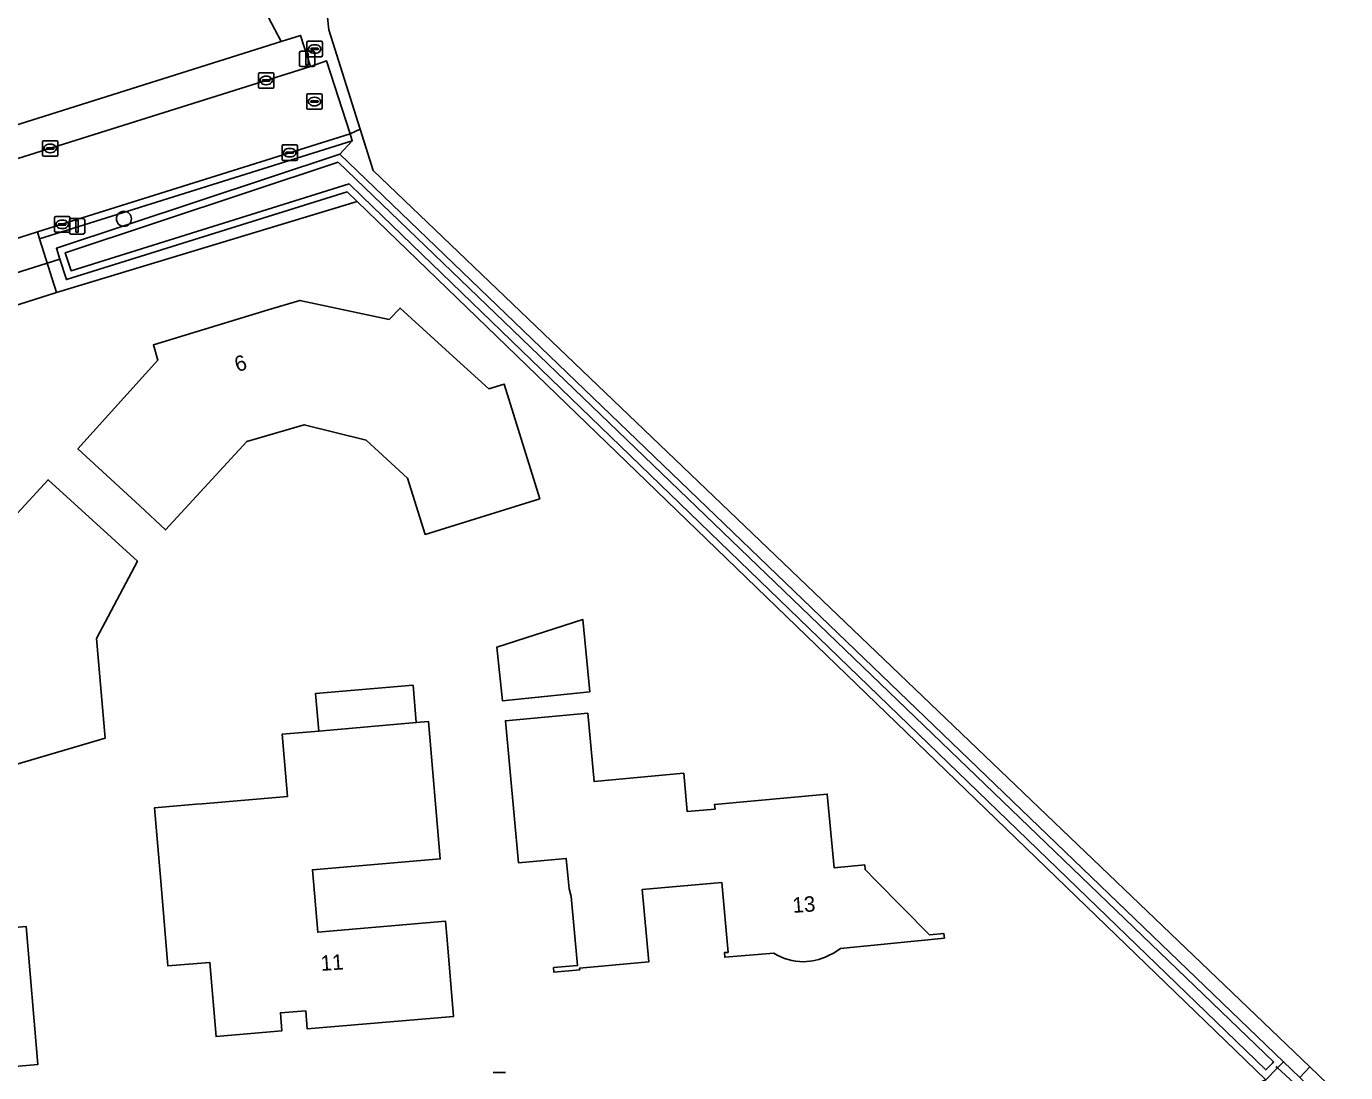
# Model space of a CAD drawing. Extents: x 163426 to 164192, y 380329 to 381641.
# Drawn here: x 164027.2 to 164112.9, y 381170 to 381238 of the extents above; entities that cross this region are included whole.
import ezdxf

# ---------------------------------------------------------------- set-up
doc = ezdxf.new("R2010")
doc.units = 0
for name, color, linetype in [('IMGEO_Boom', 7, 'Continuous'), ('IMGEO_Brandkraan', 7, 'Continuous'), ('IMGEO_Duiker', 7, 'Continuous'), ('IMGEO_Erf', 7, 'Continuous'), ('IMGEO_Grasland_overig', 7, 'Continuous'), ('IMGEO_Groenvoorziening', 7, 'Continuous'), ('IMGEO_Kolk', 7, 'Continuous'), ('IMGEO_Lichtmast', 7, 'Continuous'), ('IMGEO_Oever', 7, 'Continuous'), ('IMGEO_Pand', 7, 'Continuous'), ('IMGEO_Pand_nummerreeks', 7, 'Continuous'), ('IMGEO_Rijbaan_lokaal_open', 7, 'Continuous'), ('IMGEO_Rioolput', 7, 'Continuous'), ('IMGEO_Voetpad_open', 7, 'Continuous'), ('IMGEO_Waterloop', 7, 'Continuous')]:
    doc.layers.add(name, color=color, linetype=linetype)

msp = doc.modelspace()

# ---------------------------------------------------------------- linework, layer by layer
at = {"layer": 'IMGEO_Boom'}
msp.add_circle((164033.525, 381225.508), 0.489, dxfattribs=at)
at = {"layer": 'IMGEO_Brandkraan'}
for p, q in [((164045.412, 381236.115), (164045.412, 381236.967)), ((164045.487, 381237.041), (164046.339, 381237.041)), ((164045.671, 381236.535), (164045.671, 381236.547)), ((164046.109, 381236.498), (164045.711, 381236.498)), ((164045.714, 381236.584), (164046.112, 381236.584)), ((164045.9, 381236.821), (164045.925, 381236.821)), ((164046.155, 381236.547), (164046.155, 381236.535)), ((164046.413, 381236.967), (164046.413, 381236.115)), ((164046.339, 381236.041), (164045.487, 381236.041)), ((164045.923, 381236.261), (164045.898, 381236.261))]:
    msp.add_line(p, q, dxfattribs=at)
for points in [[(164045.412, 381236.115), (164045.412, 381236.967)], [(164045.487, 381237.041), (164046.339, 381237.041)], [(164046.413, 381236.967), (164046.413, 381236.115)], [(164046.339, 381236.041), (164045.487, 381236.041)]]:
    msp.add_lwpolyline(points, dxfattribs=at)
for centre, radius, start, end in [((164045.489, 381236.965), 0.0765, 91.55205, 178.44795), ((164045.489, 381236.965), 0.0765, 91.55205, 178.44795), ((164045.711, 381236.544), 0.0403, 85.87752, 175.75265), ((164045.708, 381236.534), 0.0366, 178.93798, 274.71019), ((164046.112, 381236.541), 0.043, 264.86636, 352.45326), ((164046.116, 381236.546), 0.0386, 1.73085, 96.63898), ((164046.337, 381236.965), 0.0765, 1.55205, 88.44795), ((164046.337, 381236.965), 0.0765, 1.55205, 88.44795), ((164045.489, 381236.117), 0.0765, 181.55205, 268.44795), ((164045.489, 381236.117), 0.0765, 181.55205, 268.44795), ((164046.337, 381236.117), 0.0765, 271.55205, 358.44795), ((164046.337, 381236.117), 0.0765, 271.55205, 358.44795)]:
    msp.add_arc(centre, radius, start, end, dxfattribs=at)
for centre, major_axis, ratio, start_param, end_param in [((164045.899, 381236.541), (-0.387, 0.002), 0.722429, 4.712389, 7.853982), ((164045.924, 381236.541), (-0.39, 0.002), 0.717154, 1.570796, 4.712389)]:
    msp.add_ellipse(centre, major_axis=major_axis, ratio=ratio, start_param=start_param, end_param=end_param, dxfattribs=at)
at = {"layer": 'IMGEO_Duiker'}
for points in [[(164029.364, 381222.893), (164018.506, 381219.465), (164018.125, 381219.345)], [(164108.35, 381170.434), (164108.455, 381170.337), (164111.92, 381167.157), (164112.097, 381166.994)]]:
    msp.add_lwpolyline(points, dxfattribs=at)
at = {"layer": 'IMGEO_Erf'}
for points in [[(163985.508, 381218.565), (163993.491, 381221.009), (163993.475, 381221.165), (164000, 381223.224), (164043.736, 381237.028), (164042.908, 381238.592), (164039.029, 381280.329)], [(164069.076, 381166.296), (164069.43, 381165.933), (164107.124, 381169.299), (164107.706, 381169.57), (164048.673, 381226.627), (164029.149, 381220.712), (164019.128, 381217.546), (164017.703, 381217.108), (164009.191, 381214.489), (164008.015, 381214.098), (163993.979, 381209.605), (163989.37, 381208.164), (163984.516, 381206.454), (163977.497, 381205.274), (163974.282, 381205.163), (163972.765, 381204.978), (163966.941, 381204.043), (163966.31, 381204.489)], [(164058.306, 381192.897), (164063.659, 381193.387), (164064.066, 381188.949), (164069.89, 381189.485), (164070.119, 381186.996), (164071.923, 381187.162), (164071.896, 381187.461), (164079.216, 381188.132), (164079.656, 381183.343), (164081.648, 381183.526), (164081.676, 381183.228), (164082.342, 381182.549), (164085.846, 381178.982), (164086.791, 381179.073), (164086.819, 381178.782), (164080.078, 381178.11), (164079.664, 381177.821), (164079.215, 381177.593)], [(164075.737, 381177.789), (164072.557, 381177.532), (164072.533, 381177.832), (164072.768, 381177.851), (164072.355, 381182.394), (164067.186, 381181.924), (164067.612, 381177.233), (164063.12, 381176.825), (164063.13, 381176.714), (164061.457, 381176.559), (164061.43, 381176.858), (164062.994, 381177), (164062.588, 381181.482), (164062.444, 381181.971), (164062.262, 381183.954), (164059.152, 381183.669), (164058.306, 381192.897)]]:
    msp.add_lwpolyline(points, dxfattribs=at)
for points in [[(164041.516, 381211.04), (164036.235, 381205.298), (164034.552, 381206.853), (164030.533, 381210.566), (164033.526, 381213.88), (164035.728, 381216.318), (164035.439, 381217.314), (164042.896, 381219.585), (164044.959, 381220.204), (164050.764, 381218.972), (164051.46, 381219.71), (164055.158, 381216.345), (164057.221, 381214.469), (164058.221, 381214.765), (164060.541, 381207.316), (164053.095, 381205.004), (164051.938, 381208.658), (164049.261, 381211.12), (164045.242, 381212.125)], [(164026.351, 381190.007), (164025.072, 381204.734), (164028.594, 381208.559), (164034.398, 381203.257), (164031.746, 381198.241), (164032.299, 381191.776)], [(164058.111, 381194.196), (164057.759, 381197.686), (164063.326, 381199.48), (164063.795, 381194.782)], [(164045.429, 381172.875), (164045.348, 381174.046), (164043.691, 381173.931), (164043.773, 381172.75), (164039.507, 381172.383), (164039.105, 381177.199), (164036.383, 381176.972), (164035.959, 381181.955), (164035.872, 381182.979), (164035.51, 381187.234), (164038.226, 381187.468), (164038.598, 381187.5), (164044.145, 381187.977), (164043.797, 381192.022), (164046.18, 381192.227), (164045.972, 381194.67), (164052.31, 381195.208), (164052.517, 381192.773), (164053.312, 381192.841), (164054.07, 381183.921), (164045.77, 381183.216), (164046.114, 381179.161), (164054.414, 381179.866), (164054.516, 381178.669), (164054.94, 381173.686)], [(164010.434, 381151.65), (164009.949, 381157.608), (164011.381, 381157.718), (164013.427, 381157.876), (164012.608, 381168.5), (164014.223, 381170.988), (164018.864, 381174.236), (164018.962, 381173.08), (164024.661, 381173.568), (164024.18, 381179.28), (164027.169, 381179.532), (164027.925, 381170.554), (164024.936, 381170.302), (164025.249, 381166.585), (164023.756, 381166.461), (164022.239, 381166.026), (164020.869, 381165.123), (164021.1, 381162.367), (164021.695, 381162.417), (164021.994, 381158.625), (164022.89, 381158.696), (164023.343, 381152.702), (164020.184, 381152.445), (164012.11, 381151.787)]]:
    msp.add_lwpolyline(points, close=True, dxfattribs=at)
for centre, radius, start, end in [((164077.703, 381181.026), 3.788, 238.73291, 269.56391), ((164077.602, 381181.085), 3.847, 271.07824, 294.79692)]:
    msp.add_arc(centre, radius, start, end, dxfattribs=at)
at = {"layer": 'IMGEO_Grasland_overig'}
for points in [[(164109.919, 381169.719), (164108.853, 381170.745), (164108.455, 381170.337), (164107.706, 381169.57), (164107.124, 381169.299), (164109.183, 381166.887), (164110.946, 381166.44), (164111.92, 381167.157), (164112.295, 381167.433)], [(164110.572, 381170.402), (164109.919, 381169.719), (164112.295, 381167.433), (164112.887, 381168.187)]]:
    msp.add_lwpolyline(points, close=True, dxfattribs=at)
at = {"layer": 'IMGEO_Groenvoorziening'}
msp.add_lwpolyline([(164040.684, 381282.459), (164044.346, 381238.87), (164042.908, 381238.592), (164043.736, 381237.028), (164045, 381237.427), (164045.652, 381235.403), (164046.693, 381235.763), (164048.217, 381231.031), (164048.868, 381231.321), (164046.839, 381237.783), (164041.964, 381282.635), (164107.197, 381360.038), (164047.583, 381442.514), (164015.628, 381490.446)], dxfattribs=at)
for points in [[(164048.868, 381231.321), (164048.217, 381231.031), (164048.353, 381230.571), (164047.558, 381229.716), (164108.853, 381170.745), (164109.919, 381169.719), (164110.572, 381170.402), (164049.705, 381228.655)], [(164047.558, 381229.716), (164048.353, 381230.571), (164028.047, 381224.201), (164029.149, 381220.712), (164048.673, 381226.627), (164048.026, 381227.252), (164029.786, 381221.555), (164029.364, 381222.893), (164029.141, 381223.599)]]:
    msp.add_lwpolyline(points, close=True, dxfattribs=at)
at = {"layer": 'IMGEO_Kolk'}
for p, q in [((164042.265, 381234.07), (164042.265, 381234.922)), ((164042.34, 381234.996), (164043.192, 381234.996)), ((164042.753, 381234.776), (164042.778, 381234.776)), ((164043.266, 381234.922), (164043.266, 381234.07)), ((164043.192, 381233.996), (164042.34, 381233.996)), ((164042.524, 381234.49), (164042.524, 381234.502)), ((164042.962, 381234.453), (164042.564, 381234.453)), ((164042.567, 381234.539), (164042.965, 381234.539)), ((164042.776, 381234.216), (164042.751, 381234.216)), ((164043.008, 381234.502), (164043.008, 381234.49)), ((164028.238, 381229.656), (164028.238, 381230.508)), ((164028.313, 381230.582), (164029.165, 381230.582)), ((164028.726, 381230.362), (164028.751, 381230.362)), ((164029.239, 381230.508), (164029.239, 381229.656)), ((164029.165, 381229.582), (164028.313, 381229.582)), ((164028.497, 381230.076), (164028.497, 381230.088)), ((164028.935, 381230.039), (164028.537, 381230.039)), ((164028.54, 381230.125), (164028.938, 381230.125)), ((164028.749, 381229.802), (164028.724, 381229.802)), ((164028.981, 381230.088), (164028.981, 381230.076)), ((164043.793, 381229.379), (164043.793, 381230.231)), ((164043.868, 381230.305), (164044.72, 381230.305)), ((164044.052, 381229.799), (164044.052, 381229.811)), ((164044.49, 381229.762), (164044.092, 381229.762)), ((164044.095, 381229.848), (164044.493, 381229.848)), ((164044.304, 381229.525), (164044.279, 381229.525)), ((164044.281, 381230.085), (164044.306, 381230.085)), ((164044.536, 381229.811), (164044.536, 381229.799)), ((164044.794, 381230.231), (164044.794, 381229.379)), ((164044.72, 381229.305), (164043.868, 381229.305)), ((164029.015, 381224.722), (164029.015, 381225.574)), ((164029.09, 381225.648), (164029.942, 381225.648)), ((164029.503, 381225.428), (164029.528, 381225.428)), ((164030.016, 381225.574), (164030.016, 381224.722)), ((164029.942, 381224.648), (164029.09, 381224.648)), ((164029.274, 381225.142), (164029.274, 381225.154)), ((164029.712, 381225.105), (164029.314, 381225.105)), ((164029.317, 381225.191), (164029.715, 381225.191)), ((164029.526, 381224.868), (164029.501, 381224.868)), ((164029.758, 381225.154), (164029.758, 381225.142))]:
    msp.add_line(p, q, dxfattribs=at)
for points in [[(164042.265, 381234.07), (164042.265, 381234.922)], [(164042.34, 381234.996), (164043.192, 381234.996)], [(164043.266, 381234.922), (164043.266, 381234.07)], [(164043.192, 381233.996), (164042.34, 381233.996)], [(164028.238, 381229.656), (164028.238, 381230.508)], [(164028.313, 381230.582), (164029.165, 381230.582)], [(164029.239, 381230.508), (164029.239, 381229.656)], [(164029.165, 381229.582), (164028.313, 381229.582)], [(164043.793, 381229.379), (164043.793, 381230.231)], [(164043.868, 381230.305), (164044.72, 381230.305)], [(164044.794, 381230.231), (164044.794, 381229.379)], [(164044.72, 381229.305), (164043.868, 381229.305)], [(164029.015, 381224.722), (164029.015, 381225.574)], [(164029.09, 381225.648), (164029.942, 381225.648)], [(164030.016, 381225.574), (164030.016, 381224.722)], [(164029.942, 381224.648), (164029.09, 381224.648)]]:
    msp.add_lwpolyline(points, dxfattribs=at)
for centre, radius, start, end in [((164042.342, 381234.92), 0.0765, 91.55205, 178.44795), ((164042.342, 381234.92), 0.0765, 91.55205, 178.44795), ((164043.19, 381234.92), 0.0765, 1.55205, 88.44795), ((164043.19, 381234.92), 0.0765, 1.55205, 88.44795), ((164042.342, 381234.072), 0.0765, 181.55205, 268.44795), ((164042.342, 381234.072), 0.0765, 181.55205, 268.44795), ((164042.564, 381234.499), 0.0403, 85.87752, 175.75265), ((164042.561, 381234.489), 0.0366, 178.93798, 274.71019), ((164042.965, 381234.496), 0.043, 264.86636, 352.45326), ((164042.969, 381234.501), 0.0386, 1.73085, 96.63898), ((164043.19, 381234.072), 0.0765, 271.55205, 358.44795), ((164043.19, 381234.072), 0.0765, 271.55205, 358.44795), ((164028.315, 381230.506), 0.0765, 91.55205, 178.44795), ((164028.315, 381230.506), 0.0765, 91.55205, 178.44795), ((164029.163, 381230.506), 0.0765, 1.55205, 88.44795), ((164029.163, 381230.506), 0.0765, 1.55205, 88.44795), ((164028.315, 381229.658), 0.0765, 181.55205, 268.44795), ((164028.315, 381229.658), 0.0765, 181.55205, 268.44795), ((164028.537, 381230.085), 0.0403, 85.87752, 175.75265), ((164028.534, 381230.075), 0.0366, 178.93798, 274.71019), ((164028.938, 381230.082), 0.043, 264.86636, 352.45326), ((164028.942, 381230.087), 0.0386, 1.73085, 96.63898), ((164029.163, 381229.658), 0.0765, 271.55205, 358.44795), ((164029.163, 381229.658), 0.0765, 271.55205, 358.44795), ((164043.87, 381230.229), 0.0765, 91.55205, 178.44795), ((164043.87, 381230.229), 0.0765, 91.55205, 178.44795), ((164044.092, 381229.808), 0.0403, 85.87752, 175.75265), ((164044.089, 381229.798), 0.0366, 178.93798, 274.71019), ((164044.493, 381229.805), 0.043, 264.86636, 352.45326), ((164044.497, 381229.81), 0.0386, 1.73085, 96.63898), ((164044.718, 381230.229), 0.0765, 1.55205, 88.44795), ((164044.718, 381230.229), 0.0765, 1.55205, 88.44795), ((164043.87, 381229.381), 0.0765, 181.55205, 268.44795), ((164043.87, 381229.381), 0.0765, 181.55205, 268.44795), ((164044.718, 381229.381), 0.0765, 271.55205, 358.44795), ((164044.718, 381229.381), 0.0765, 271.55205, 358.44795), ((164029.092, 381225.572), 0.0765, 91.55205, 178.44795), ((164029.092, 381225.572), 0.0765, 91.55205, 178.44795), ((164029.94, 381225.572), 0.0765, 1.55205, 88.44795), ((164029.94, 381225.572), 0.0765, 1.55205, 88.44795), ((164029.092, 381224.724), 0.0765, 181.55205, 268.44795), ((164029.092, 381224.724), 0.0765, 181.55205, 268.44795), ((164029.314, 381225.151), 0.0403, 85.87752, 175.75265), ((164029.311, 381225.141), 0.0366, 178.93798, 274.71019), ((164029.715, 381225.148), 0.043, 264.86636, 352.45326), ((164029.719, 381225.153), 0.0386, 1.73085, 96.63898), ((164029.94, 381224.724), 0.0765, 271.55205, 358.44795), ((164029.94, 381224.724), 0.0765, 271.55205, 358.44795)]:
    msp.add_arc(centre, radius, start, end, dxfattribs=at)
for centre, major_axis, ratio, start_param, end_param in [((164042.752, 381234.496), (-0.387, 0.002), 0.722429, 4.712389, 7.853982), ((164042.777, 381234.496), (-0.39, 0.002), 0.717154, 1.570796, 4.712389), ((164028.725, 381230.082), (-0.387, 0.002), 0.722429, 4.712389, 7.853982), ((164028.75, 381230.082), (-0.39, 0.002), 0.717154, 1.570796, 4.712389), ((164044.28, 381229.805), (-0.387, 0.002), 0.722429, 4.712389, 7.853982), ((164044.305, 381229.805), (-0.39, 0.002), 0.717154, 1.570796, 4.712389), ((164029.502, 381225.148), (-0.387, 0.002), 0.722429, 4.712389, 7.853982), ((164029.527, 381225.148), (-0.39, 0.002), 0.717154, 1.570796, 4.712389)]:
    msp.add_ellipse(centre, major_axis=major_axis, ratio=ratio, start_param=start_param, end_param=end_param, dxfattribs=at)
at = {"layer": 'IMGEO_Lichtmast'}
for p, q in [((164045.031, 381236.393), (164045.821, 381236.393)), ((164045.821, 381236.393), (164045.031, 381236.393)), ((164044.931, 381235.493), (164044.931, 381236.293)), ((164044.931, 381236.293), (164044.931, 381235.493)), ((164045.921, 381236.293), (164045.921, 381235.493)), ((164045.921, 381235.493), (164045.921, 381236.293)), ((164045.821, 381235.393), (164045.031, 381235.393)), ((164045.031, 381235.393), (164045.821, 381235.393)), ((164029.986, 381224.617), (164029.986, 381225.417)), ((164029.986, 381225.417), (164029.986, 381224.617)), ((164030.086, 381225.517), (164030.876, 381225.517)), ((164030.876, 381225.517), (164030.086, 381225.517)), ((164030.976, 381225.417), (164030.976, 381224.617)), ((164030.976, 381224.617), (164030.976, 381225.417)), ((164030.876, 381224.517), (164030.086, 381224.517)), ((164030.086, 381224.517), (164030.876, 381224.517)), ((164057.514, 381170.037), (164058.304, 381170.037)), ((164058.304, 381170.037), (164057.514, 381170.037))]:
    msp.add_line(p, q, dxfattribs=at)
for points in [[(164045.351, 381236.268), (164045.501, 381236.268), (164045.501, 381235.518), (164045.351, 381235.518), (164045.351, 381236.268)], [(164030.406, 381225.392), (164030.556, 381225.392), (164030.556, 381224.642), (164030.406, 381224.642), (164030.406, 381225.392)]]:
    msp.add_lwpolyline(points, dxfattribs=at)
for centre, start, end in [((164045.031, 381236.293), 90, 180), ((164045.031, 381236.293), 90, 180), ((164045.821, 381236.293), 0, 90), ((164045.821, 381236.293), 360, 90), ((164045.031, 381235.493), 180, 270), ((164045.031, 381235.493), 180, 270), ((164045.821, 381235.493), 270, 0), ((164045.821, 381235.493), 270, 0), ((164030.086, 381225.417), 90, 180), ((164030.086, 381225.417), 90, 180), ((164030.876, 381225.417), 0, 90), ((164030.876, 381225.417), 360, 90), ((164030.086, 381224.617), 180, 270), ((164030.086, 381224.617), 180, 270), ((164030.876, 381224.617), 270, 0), ((164030.876, 381224.617), 270, 0)]:
    msp.add_arc(centre, 0.1, start, end, dxfattribs=at)
at = {"layer": 'IMGEO_Oever'}
for points in [[(164047.558, 381229.716), (164029.141, 381223.599), (164029.364, 381222.893), (164029.786, 381221.555), (164048.026, 381227.252), (164048.673, 381226.627), (164107.706, 381169.57), (164108.455, 381170.337), (164108.853, 381170.745)], [(164047.44, 381229.194), (164108.202, 381170.735), (164108.127, 381170.657), (164107.697, 381170.217), (164048.992, 381226.957), (164048.149, 381227.771), (164030.086, 381222.129), (164029.801, 381223.031), (164029.714, 381223.306)]]:
    msp.add_lwpolyline(points, close=True, dxfattribs=at)
at = {"layer": 'IMGEO_Pand'}
for points in [[(164058.221, 381214.765), (164057.221, 381214.469), (164055.158, 381216.345), (164051.46, 381219.71), (164050.764, 381218.972), (164044.959, 381220.204), (164042.896, 381219.585), (164035.439, 381217.314), (164035.728, 381216.318), (164033.526, 381213.88), (164030.533, 381210.566), (164034.552, 381206.853), (164036.235, 381205.298), (164041.516, 381211.04), (164045.242, 381212.125), (164049.261, 381211.12), (164051.938, 381208.658), (164053.095, 381205.004), (164060.541, 381207.316)], [(164034.398, 381203.257), (164028.594, 381208.559), (164025.072, 381204.734), (164026.351, 381190.007), (164032.299, 381191.776), (164031.746, 381198.241)], [(164063.795, 381194.782), (164063.326, 381199.48), (164057.759, 381197.686), (164058.111, 381194.196)], [(164046.18, 381192.227), (164052.517, 381192.773), (164052.31, 381195.208), (164045.972, 381194.67)], [(164046.18, 381192.227), (164043.797, 381192.022), (164044.145, 381187.977), (164038.598, 381187.5), (164038.226, 381187.468), (164035.51, 381187.234), (164035.872, 381182.979), (164035.959, 381181.955), (164036.383, 381176.972), (164039.105, 381177.199), (164039.507, 381172.383), (164043.773, 381172.75), (164043.691, 381173.931), (164045.348, 381174.046), (164045.429, 381172.875), (164054.94, 381173.686), (164054.516, 381178.669), (164054.414, 381179.866), (164046.114, 381179.161), (164045.77, 381183.216), (164054.07, 381183.921), (164053.312, 381192.841), (164052.517, 381192.773)], [(164024.661, 381173.568), (164024.936, 381170.302), (164027.925, 381170.554), (164027.169, 381179.532), (164024.18, 381179.28)]]:
    msp.add_lwpolyline(points, close=True, dxfattribs=at)
msp.add_lwpolyline([(164079.215, 381177.593), (164079.664, 381177.821), (164080.078, 381178.11), (164086.819, 381178.782), (164086.791, 381179.073), (164085.846, 381178.982), (164082.342, 381182.549), (164081.676, 381183.228), (164081.648, 381183.526), (164079.656, 381183.343), (164079.216, 381188.132), (164071.896, 381187.461), (164071.923, 381187.162), (164070.119, 381186.996), (164069.89, 381189.485), (164064.066, 381188.949), (164063.659, 381193.387), (164058.306, 381192.897), (164059.152, 381183.669), (164062.262, 381183.954), (164062.444, 381181.971), (164062.588, 381181.482), (164062.994, 381177), (164061.43, 381176.858), (164061.457, 381176.559), (164063.13, 381176.714), (164063.12, 381176.825), (164067.612, 381177.233), (164067.186, 381181.924), (164072.355, 381182.394), (164072.768, 381177.851), (164072.533, 381177.832), (164072.557, 381177.532), (164075.737, 381177.789)], dxfattribs=at)
for centre, radius, start, end in [((164077.703, 381181.026), 3.788, 238.73291, 269.56391), ((164077.602, 381181.085), 3.847, 271.07824, 294.79692)]:
    msp.add_arc(centre, radius, start, end, dxfattribs=at)
at = {"layer": 'IMGEO_Rijbaan_lokaal_open'}
msp.add_lwpolyline([(164016.496, 381221.031), (164017.864, 381221.463), (164022.494, 381222.938), (164024.088, 381223.45), (164027.902, 381224.66), (164048.217, 381231.031), (164046.693, 381235.763), (164045.652, 381235.403), (164025.866, 381229.177), (164025.387, 381229.026), (164021.103, 381227.664), (164020.636, 381227.516), (164016.791, 381226.324), (164012.985, 381225.117), (164012.037, 381224.816), (164000, 381221.01), (163991.305, 381218.261), (163986.667, 381216.849), (163986.091, 381216.691)], dxfattribs=at)
at = {"layer": 'IMGEO_Rioolput'}
for p, q in [((164045.399, 381232.701), (164045.399, 381233.553)), ((164045.474, 381233.627), (164046.326, 381233.627)), ((164045.658, 381233.121), (164045.658, 381233.133)), ((164046.096, 381233.084), (164045.698, 381233.084)), ((164045.701, 381233.17), (164046.099, 381233.17)), ((164045.887, 381233.407), (164045.912, 381233.407)), ((164046.142, 381233.133), (164046.142, 381233.121)), ((164046.4, 381233.553), (164046.4, 381232.701)), ((164046.326, 381232.627), (164045.474, 381232.627)), ((164045.91, 381232.847), (164045.885, 381232.847))]:
    msp.add_line(p, q, dxfattribs=at)
for points in [[(164045.399, 381232.701), (164045.399, 381233.553)], [(164045.474, 381233.627), (164046.326, 381233.627)], [(164046.4, 381233.553), (164046.4, 381232.701)], [(164046.326, 381232.627), (164045.474, 381232.627)]]:
    msp.add_lwpolyline(points, dxfattribs=at)
for centre, radius, start, end in [((164045.476, 381233.551), 0.0765, 91.55205, 178.44795), ((164045.476, 381233.551), 0.0765, 91.55205, 178.44795), ((164045.698, 381233.13), 0.0403, 85.87752, 175.75265), ((164045.695, 381233.12), 0.0366, 178.93798, 274.71019), ((164046.099, 381233.127), 0.043, 264.86636, 352.45326), ((164046.103, 381233.132), 0.0386, 1.73085, 96.63898), ((164046.324, 381233.551), 0.0765, 1.55205, 88.44795), ((164046.324, 381233.551), 0.0765, 1.55205, 88.44795), ((164045.476, 381232.703), 0.0765, 181.55205, 268.44795), ((164045.476, 381232.703), 0.0765, 181.55205, 268.44795), ((164046.324, 381232.703), 0.0765, 271.55205, 358.44795), ((164046.324, 381232.703), 0.0765, 271.55205, 358.44795)]:
    msp.add_arc(centre, radius, start, end, dxfattribs=at)
for centre, major_axis, ratio, start_param, end_param in [((164045.886, 381233.127), (-0.387, 0.002), 0.722429, 4.712389, 7.853982), ((164045.911, 381233.127), (-0.39, 0.002), 0.717154, 1.570796, 4.712389)]:
    msp.add_ellipse(centre, major_axis=major_axis, ratio=ratio, start_param=start_param, end_param=end_param, dxfattribs=at)
at = {"layer": 'IMGEO_Voetpad_open'}
msp.add_lwpolyline([(164016.791, 381226.324), (164020.636, 381227.516), (164021.103, 381227.664), (164020.769, 381228.713), (164025.536, 381230.226), (164025.866, 381229.177), (164045.652, 381235.403), (164045, 381237.427), (164043.736, 381237.028), (164000, 381223.224), (163993.475, 381221.165), (163993.491, 381221.009), (163985.508, 381218.565)], dxfattribs=at)
for points in [[(164048.353, 381230.571), (164048.217, 381231.031), (164027.902, 381224.66), (164028.047, 381224.201)], [(164028.047, 381224.201), (164027.902, 381224.66), (164024.088, 381223.45), (164022.494, 381222.938), (164017.864, 381221.463), (164016.496, 381221.031), (164016.629, 381220.596), (164016.882, 381219.776), (164017.463, 381217.887), (164017.703, 381217.108), (164019.128, 381217.546), (164029.149, 381220.712)]]:
    msp.add_lwpolyline(points, close=True, dxfattribs=at)
at = {"layer": 'IMGEO_Waterloop'}
msp.add_lwpolyline([(164047.44, 381229.194), (164029.714, 381223.306), (164029.801, 381223.031), (164030.086, 381222.129), (164048.149, 381227.771), (164048.992, 381226.957), (164107.697, 381170.217), (164108.127, 381170.657), (164108.202, 381170.735)], close=True, dxfattribs=at)

# ---------------------------------------------------------------- texts
at = {"layer": 'IMGEO_Pand_nummerreeks'}
for s, rotation, p in [('6', 16.88507, (164040.888, 381215.541)), ('13', 4.2291, (164076.989, 381180.409)), ('11', 3.9706, (164046.333, 381176.641))]:
    msp.add_text(s, height=1, rotation=rotation, dxfattribs=at).set_placement(p)

doc.saveas('drawing.dxf')
